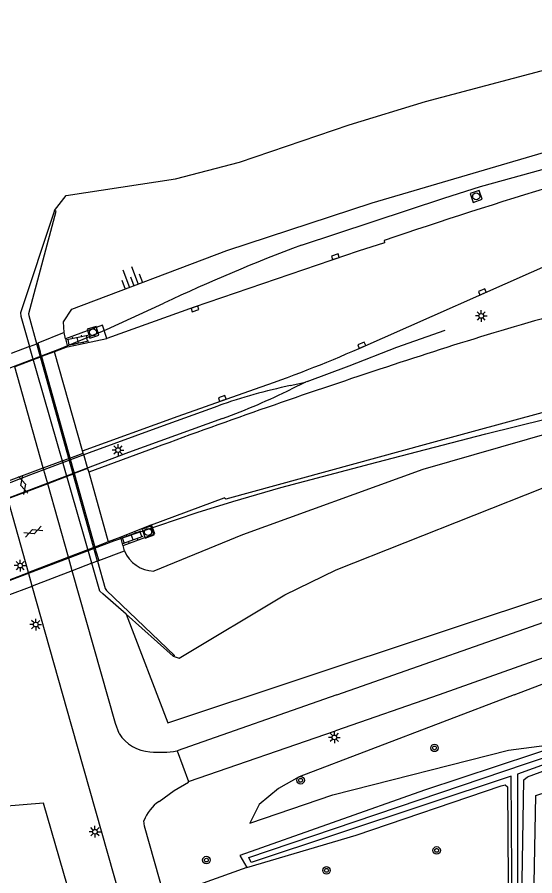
# Model space of a CAD drawing. Extents: x 130998 to 133001, y 398999 to 403002.
# Drawn here: x 132812.4 to 132867.7, y 400980.7 to 401072.3 of the extents above; entities that cross this region are included whole.
import ezdxf

# ---------------------------------------------------------------- set-up
doc = ezdxf.new("R2010")
doc.units = 0
for name, color, linetype in [('gg-afsc-hekwerk', 7, 'Continuous'), ('gg-knt-BGT kruinlijn', 7, 'Continuous'), ('gg-knt-bovenkant onderkant talud', 7, 'Continuous'), ('gg-knt-verharding', 7, 'Continuous'), ('gg-kntw-bovenkant insteek waterloop', 7, 'Continuous'), ('gg-kntw-waterlijn', 7, 'Continuous'), ('gg-kwrk-kunstwerk', 7, 'Continuous'), ('gg-kwrk-kunstwerk niveau 01', 7, 'Continuous'), ('gt-grn-groengrens', 7, 'Continuous'), ('gt-grn-weggrens', 7, 'Continuous'), ('gt-knt-geleideconstructie', 7, 'Continuous'), ('gt-symb-boom', 7, 'Continuous'), ('gt-symb-gesloten verharding', 7, 'Continuous'), ('gt-symb-klinker verharding', 7, 'Continuous'), ('gt-symb-kolk', 7, 'Continuous'), ('gt-symb-lichtmast', 7, 'Continuous'), ('gt-symb-rioolschacht', 7, 'Continuous'), ('gt-symb-talud symbool', 7, 'Continuous')]:
    doc.layers.add(name, color=color, linetype=linetype)

# ---------------------------------------------------------------- blocks, each defined once
blk = doc.blocks.new('gt0-LMAST')
at = {"layer": 'gt-symb-lichtmast'}
for p, q in [((-0.182, 0.173), (-0.447, 0.438)), ((-0.005, 0.246), (-0.005, 0.621)), ((0.172, 0.173), (0.437, 0.438)), ((-0.255, -0.004), (-0.63, -0.004)), ((-0.182, -0.181), (-0.447, -0.446)), ((-0.005, -0.254), (-0.005, -0.629)), ((0.437, -0.446), (0.172, -0.181)), ((0.245, -0.004), (0.62, -0.004))]:
    blk.add_line(p, q, dxfattribs=at)
blk.add_circle((-0.005, -0.004), 0.25, dxfattribs=at)
blk = doc.blocks.new('gt0-KL1')
at = {"layer": 'gt-symb-klinker verharding'}
for p, q in [((-1.15, 0.3), (1.15, 0.3)), ((-1, -0.3), (-1, 0.3)), ((-0.5, 0.3), (-0.5, 0.45)), ((0, -0.3), (0, 0.3)), ((0.5, 0.3), (0.5, 0.45)), ((1, -0.3), (1, 0.3)), ((-1.15, -0.3), (1.15, -0.3)), ((-0.5, -0.45), (-0.5, -0.3)), ((0.5, -0.45), (0.5, -0.3))]:
    blk.add_line(p, q, dxfattribs=at)
blk = doc.blocks.new('gt0-RS')
at = {"layer": 'gt-symb-rioolschacht'}
blk.add_lwpolyline([(-0.5, -0.5), (0.5, -0.5), (0.5, 0.5), (-0.5, 0.5)], close=True, dxfattribs=at)
blk.add_circle((0, 0), 0.375, dxfattribs=at)
blk = doc.blocks.new('gt0-KOLK')
at = {"layer": 'gt-symb-kolk'}
blk.add_lwpolyline([(0, 0), (0.375, 0), (0.375, 0.4), (-0.375, 0.4), (-0.375, 0), (0, 0)], dxfattribs=at)
blk = doc.blocks.new('gt0-BOOM')
at = {"layer": 'gt-symb-boom'}
for radius in [0.4, 0.2]:
    blk.add_circle((0, 0), radius, dxfattribs=at)
blk = doc.blocks.new('gt0-GESVH1')
at = {"layer": 'gt-symb-gesloten verharding'}
for p, q in [((-0.992, -0.261), (0.008, 0.239)), ((0.008, -0.261), (-0.992, 0.239)), ((0.008, 0.239), (1.008, -0.261)), ((1.008, 0.239), (0.008, -0.261))]:
    blk.add_line(p, q, dxfattribs=at)
blk = doc.blocks.new('gt0-TALUD_1')
at = {"layer": 'gt-symb-talud symbool'}
for p, q in [((-1, -1), (-1, 0)), ((-0.5, -2), (-0.5, 0)), ((0, -1), (0, 0)), ((0.5, -2), (0.5, 0)), ((1, -1), (1, 0))]:
    blk.add_line(p, q, dxfattribs=at)

msp = doc.modelspace()

# ---------------------------------------------------------------- linework, layer by layer
at = {"layer": 'gg-afsc-hekwerk'}
msp.add_lwpolyline([(132867.339, 400964.887), (132867.816, 400989.268), (132872.558, 400990.796)], dxfattribs=at)
at = {"layer": 'gg-knt-BGT kruinlijn'}
for points in [[(132817.425, 401038.653), (132817.361, 401039.811), (132818.248, 401041.155), (132834.818, 401047.392), (132850.321, 401052.507), (132874.94, 401059.704)], [(132875.199, 401029.642), (132855.73, 401024.049), (132836.491, 401017.054), (132826.995, 401013.194)], [(132865.505, 401000), (132882.765, 401006.567), (132899.163, 401011.394), (132922.577, 401016.732), (132947.656, 401020.263), (132989.036, 401024.362), (133000, 401025.54)], [(132865.505, 401000), (132842.52, 400991.255), (132840.336, 400990.008), (132838.259, 400988.303), (132837.259, 400986.293)]]:
    msp.add_lwpolyline(points, dxfattribs=at)
msp.add_arc((132827.111, 401016.689), 3.497, 202.1038, 268.1044, dxfattribs=at)
at = {"layer": 'gg-knt-bovenkant onderkant talud'}
msp.add_line((132816.385, 401051.659), (132817.639, 401053.265), dxfattribs=at)
for points in [[(132817.639, 401053.265), (132829.332, 401055.057), (132836.166, 401056.834), (132847.884, 401060.828), (132856.019, 401063.302), (132871.884, 401067.49), (132905.577, 401074.343), (132914.74, 401075.789)], [(132829.081, 401004.134), (132829.702, 401003.913), (132841.015, 401010.658), (132846.499, 401013.33), (132868.595, 401022.081), (132885.97, 401027.203), (132899.721, 401030.53)], [(132837.259, 400986.293), (132846.139, 400989.317), (132864.907, 400994.087), (132871.44, 400994.953)]]:
    msp.add_lwpolyline(points, dxfattribs=at)
at = {"layer": 'gg-knt-verharding'}
for p, q in [((132851.615, 401048.484), (132851.652, 401048.228)), ((132848.948, 401036.96), (132872.381, 401047.333)), ((132817.783, 401037.134), (132822.005, 401038.027)), ((132815.203, 401024.217), (132812.159, 401034.992)), ((132827.125, 401026.353), (132820.054, 401023.745)), ((132815.681, 401022.526), (132815.203, 401024.217)), ((132817.896, 401014.686), (132815.681, 401022.526)), ((132813.619, 401013.045), (132811.401, 401020.902)), ((132826.767, 401018.141), (132834.533, 401021.028)), ((132826.767, 401018.141), (132823.486, 401016.831)), ((132818.304, 401013.241), (132817.896, 401014.686)), ((132814.024, 401011.61), (132813.619, 401013.045)), ((132846.545, 401000), (132829.487, 400994.006)), ((132830.714, 400990.737), (132846.42, 400996.152))]:
    msp.add_line(p, q, dxfattribs=at)
for points in [[(132851.652, 401048.228), (132848.841, 401047.35), (132831.331, 401041.349), (132822.005, 401038.027)], [(132822.005, 401038.027), (132821.542, 401039.437), (132817.586, 401037.977)], [(132819.385, 401026.031), (132829.601, 401029.732), (132837.767, 401032.605)], [(132877.219, 401032.348), (132873.296, 401031.387), (132856.27, 401026.767), (132834.691, 401020.879), (132834.533, 401021.028)], [(132823.73, 401015.936), (132827.125, 401017.186), (132826.767, 401018.141)], [(132846.545, 401000), (132871.32, 401008.668), (132879.749, 401011.556), (132888.236, 401014.269)], [(132823.312, 400995.858), (132822.913, 400996.93), (132818.304, 401013.241)], [(132848.471, 400889.568), (132836.126, 400933.618), (132818.259, 400996.608), (132814.024, 401011.61)], [(132870.808, 401004.728), (132857.472, 401000), (132846.42, 400996.152)], [(132827.584, 400988.634), (132829.198, 400989.801), (132830.726, 400990.675), (132830.714, 400990.737)], [(132828.14, 400978.437), (132826.007, 400985.974), (132825.957, 400986.554)]]:
    msp.add_lwpolyline(points, dxfattribs=at)
for centre, radius, start, end in [((133057.353, 400438.851), 643.413, 106.920068, 108.648452), ((132971.73, 400677.808), 376.737, 105.00376, 108.66513), ((132789.224, 401173.765), 149.273, 288.97746, 293.58437), ((133054.992, 400411.308), 655.899, 108.105475, 110.32908), ((132826.89, 400998.182), 4.267, 213.00298, 266.14052), ((132827.727, 401005.281), 11.411, 264.34633, 278.87125), ((132829.938, 400985.117), 4.232, 123.78819, 160.14595)]:
    msp.add_arc(centre, radius, start, end, dxfattribs=at)
at = {"layer": 'gg-kntw-bovenkant insteek waterloop'}
for points in [[(132871.44, 400994.953), (132855.919, 400989.827), (132836.213, 400982.839), (132836.956, 400981.567)], [(132836.956, 400981.567), (132848.614, 400985.023), (132864.117, 400990.273), (132864.521, 400990.387), (132864.783, 400990.187), (132864.957, 400965.106), (132866.119, 400965.057), (132866.521, 400990.933), (132866.923, 400991.263), (132871.936, 400993.106)]]:
    msp.add_lwpolyline(points, dxfattribs=at)
at = {"layer": 'gg-kntw-waterlijn'}
msp.add_lwpolyline([(133000, 401009.024), (132962.924, 401007.701), (132932.41, 401006.613), (132915.02, 401004.844), (132905.462, 401003.277), (132892.92, 401000.327), (132880.732, 400996.48), (132871.28, 400993.497), (132865.842, 400991.549), (132865.819, 400965.702), (132865.359, 400965.703), (132865.18, 400991.303), (132837.398, 400982.102), (132837.152, 400982.657), (132866.709, 400992.631), (132874.527, 400995.27), (132892.674, 401000.883), (132905.21, 401003.824), (132914.727, 401005.529), (132931.76, 401007.528), (132947.778, 401008.433), (132998.974, 401009.98), (133000, 401010.02)], dxfattribs=at)
at = {"layer": 'gg-kwrk-kunstwerk'}
for p, q in [((132817.425, 401038.653), (132814.628, 401037.509)), ((132817.586, 401037.977), (132817.425, 401038.653)), ((132820.997, 401014.268), (132814.513, 401037.465)), ((132817.586, 401037.977), (132817.783, 401037.134)), ((132820.379, 401014.032), (132813.723, 401037.164)), ((132817.783, 401037.134), (132816.403, 401036.608)), ((132815.022, 401036.082), (132820.701, 401015.762)), ((132823.486, 401016.831), (132822.139, 401016.314)), ((132821.15, 401014.326), (132823.871, 401015.373)), ((132823.871, 401015.373), (132823.73, 401015.936)), ((132829.081, 401004.134), (132824.053, 401008.592))]:
    msp.add_line(p, q, dxfattribs=at)
for points in [[(132816.385, 401051.659), (132812.764, 401040.771), (132812.796, 401040.384), (132813.723, 401037.164)], [(132814.513, 401037.465), (132813.681, 401040.442), (132813.676, 401040.696), (132816.596, 401051.613), (132816.385, 401051.659)], [(132823.73, 401015.936), (132823.693, 401015.955), (132823.486, 401016.831)], [(132824.053, 401008.592), (132821.579, 401010.786), (132821.239, 401011.043), (132820.379, 401014.032)], [(132820.997, 401014.268), (132821.813, 401011.349), (132821.945, 401011.114), (132829.204, 401004.194), (132829.081, 401004.134)]]:
    msp.add_lwpolyline(points, dxfattribs=at)
at = {"layer": 'gg-kwrk-kunstwerk niveau 01'}
for p, q in [((132813.723, 401037.164), (132814.513, 401037.465)), ((132814.513, 401037.465), (132814.628, 401037.509)), ((132814.628, 401037.509), (132814.881, 401036.597)), ((132813.723, 401037.164), (132811.757, 401036.416)), ((132815.022, 401036.082), (132814.881, 401036.597)), ((132816.403, 401036.608), (132815.022, 401036.082)), ((132819.385, 401026.031), (132816.403, 401036.608)), ((132814.132, 401035.743), (132812.159, 401034.992)), ((132814.911, 401036.04), (132814.132, 401035.743)), ((132815.022, 401036.082), (132814.911, 401036.04)), ((132818.046, 401025.266), (132819.454, 401025.786)), ((132819.454, 401025.786), (132819.385, 401026.031)), ((132819.454, 401025.786), (132819.942, 401024.144)), ((132815.203, 401024.217), (132817.233, 401024.966)), ((132817.233, 401024.966), (132817.934, 401025.225)), ((132817.934, 401025.225), (132818.046, 401025.266)), ((132810.912, 401022.633), (132815.203, 401024.217)), ((132818.4, 401023.559), (132817.713, 401023.298)), ((132818.512, 401023.601), (132818.4, 401023.559)), ((132819.942, 401024.144), (132818.512, 401023.601)), ((132819.942, 401024.144), (132820.054, 401023.745)), ((132820.054, 401023.745), (132822.139, 401016.314)), ((132817.713, 401023.298), (132815.681, 401022.526)), ((132815.681, 401022.526), (132811.401, 401020.902)), ((132822.139, 401016.314), (132820.701, 401015.762)), ((132819.963, 401015.479), (132817.896, 401014.686)), ((132820.591, 401015.72), (132819.963, 401015.479)), ((132820.701, 401015.762), (132820.591, 401015.72)), ((132820.701, 401015.762), (132820.825, 401015.325)), ((132820.825, 401015.325), (132821.15, 401014.326)), ((132817.896, 401014.686), (132813.619, 401013.045)), ((132820.379, 401014.032), (132818.304, 401013.241)), ((132820.997, 401014.268), (132820.379, 401014.032)), ((132821.15, 401014.326), (132820.997, 401014.268)), ((132810.955, 401012.024), (132813.619, 401013.045)), ((132818.304, 401013.241), (132814.024, 401011.61)), ((132811.36, 401010.593), (132814.024, 401011.61))]:
    msp.add_line(p, q, dxfattribs=at)
at = {"layer": 'gt-grn-groengrens'}
msp.add_line((132836.956, 400981.567), (132828.14, 400978.437), dxfattribs=at)
for points in [[(132824.053, 401008.592), (132828.51, 400997.004), (132900.155, 401020.794), (132933.516, 401026.263), (132981.37, 401030.912), (133000, 401032.964)], [(132837.75, 400910.576), (132815.23, 400988.431), (132808.253, 400987.88)]]:
    msp.add_lwpolyline(points, dxfattribs=at)
at = {"layer": 'gt-grn-weggrens'}
msp.add_line((132829.487, 400994.006), (132830.714, 400990.737), dxfattribs=at)
at = {"layer": 'gt-knt-geleideconstructie'}
msp.add_line((132841.59, 401032.992), (132843.204, 401033.35), dxfattribs=at)
for points in [[(132842.772, 401047.984), (132857.979, 401053.002), (132861.894, 401054.236), (132876.093, 401058.15), (132881.284, 401059.411), (132892.965, 401062.129), (132898.147, 401063.212), (132904.727, 401064.444), (132915.225, 401066.247), (132925.8, 401067.903), (132933.691, 401068.938), (132940.28, 401069.66), (132945.561, 401070.134)], [(132685.534, 400978.382), (132703.505, 400987.235), (132710.662, 400990.76), (132725.055, 400997.713), (132733.515, 401001.744), (132743.155, 401006.282), (132754.076, 401011.31), (132767.533, 401017.187), (132779.716, 401022.444), (132789.628, 401026.4), (132795.857, 401028.803), (132802.085, 401031.255), (132816.982, 401036.932), (132821.941, 401038.978), (132828.091, 401041.801)], [(132843.402, 401033.426), (132847.893, 401035.119), (132852.962, 401037.083), (132858.129, 401038.899)], [(132850.839, 401024.817), (132856.028, 401026.17), (132862.463, 401027.849), (132868.958, 401029.449), (132875.406, 401030.979), (132883.224, 401032.834), (132890.983, 401034.597), (132896.254, 401035.735)], [(132843.402, 401033.426), (132843.204, 401033.35), (132841.693, 401032.628)], [(132786.582, 401012.766), (132791.595, 401014.78), (132796.528, 401016.736), (132801.528, 401018.668), (132806.437, 401020.631), (132813.879, 401023.504), (132820.156, 401025.846), (132827.66, 401028.605), (132833.892, 401030.843)], [(132834.363, 401029.483), (132824.295, 401025.855), (132811.838, 401021.131), (132804.308, 401018.275), (132798.117, 401015.816), (132787.033, 401011.216)], [(132771.088, 400993.6), (132778.891, 400997.564), (132784.778, 401000.434), (132787.173, 401001.602), (132789.568, 401002.77), (132794.418, 401004.989), (132798.027, 401006.641), (132800.47, 401007.759), (132805.394, 401009.821), (132807.794, 401010.785), (132822.746, 401016.434), (132825.337, 401017.302), (132831.63, 401019.466), (132835.447, 401020.642), (132840.561, 401022.103), (132850.839, 401024.817)]]:
    msp.add_lwpolyline(points, dxfattribs=at)
for centre, radius, start, end in [((132915.004, 400855.953), 205.166, 110.61383, 115.0636), ((132854.835, 400970.685), 63.699, 102.00098, 109.1946), ((132808.873, 401099.005), 74.048, 290.13481, 296.30953)]:
    msp.add_arc(centre, radius, start, end, dxfattribs=at)

# ---------------------------------------------------------------- block references
at = {"layer": 'gt-symb-boom'}
for p in [(132856.987, 400994.335), (132842.691, 400990.88), (132857.222, 400983.404), (132832.623, 400982.367), (132845.453, 400981.27)]:
    msp.add_blockref('gt0-BOOM', p, dxfattribs=at)
at = {"layer": 'gt-symb-gesloten verharding'}
for p, rotation in [((132813.05, 401022.399), 105.78794705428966), ((132814.129, 401017.418), 20.482296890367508)]:
    msp.add_blockref('gt0-GESVH1', p, dxfattribs=dict(at, rotation=rotation))
at = {"layer": 'gt-symb-klinker verharding'}
for p, rotation in [((132818.9, 401037.839), 11.950647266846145), ((132824.691, 401016.827), 20.247501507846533)]:
    msp.add_blockref('gt0-KL1', p, dxfattribs=dict(at, rotation=rotation))
at = {"layer": 'gt-symb-kolk'}
for p, rotation in [((132846.46, 401046.556), 18.543669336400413), ((132862.18, 401042.807), 23.950855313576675), ((132831.347, 401041.355), -160.9127554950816), ((132849.302, 401037.123), 24.71909384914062), ((132834.39, 401031.434), 19.322482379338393)]:
    msp.add_blockref('gt0-KOLK', p, dxfattribs=dict(at, rotation=rotation))
at = {"layer": 'gt-symb-lichtmast'}
for p in [(132861.982, 401040.427), (132823.202, 401026.122), (132812.741, 401013.791), (132814.408, 401007.504), (132846.305, 400995.465), (132820.732, 400985.394)]:
    msp.add_blockref('gt0-LMAST', p, dxfattribs=at)
at = {"layer": 'gt-symb-rioolschacht'}
for p, rotation in [((132861.442, 401053.18), 19.08724450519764), ((132820.514, 401038.683), 17.76432337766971), ((132826.4, 401017.37), 19.63070227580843)]:
    msp.add_blockref('gt0-RS', p, dxfattribs=dict(at, rotation=rotation))
at = {"layer": 'gt-symb-talud symbool', "xscale": 1.0000000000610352, "yscale": 1.0000000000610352, "rotation": -159.390307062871}
msp.add_blockref('gt0-TALUD_1', (132824.871, 401043.648), dxfattribs=at)

doc.saveas('drawing.dxf')
